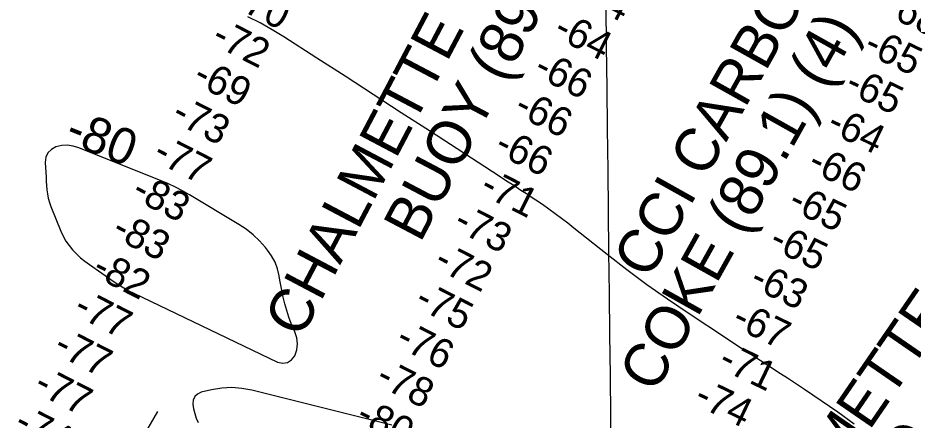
# Model space of a CAD drawing. Extents: x 3677843 to 3715951, y 511991 to 537744.
# Drawn here: x 3707080 to 3709144, y 521961 to 522887 of the extents above; entities that cross this region are included whole.
import ezdxf

# ---------------------------------------------------------------- set-up
doc = ezdxf.new("R2010")
doc.units = 0
for name, color, linetype in [('V-CHAN-NAID', 7, 'Continuous'), ('V-GRID-MAJR', 7, 'Continuous'), ('V-RIVR-RANG', 7, 'Continuous'), ('V-TOPO-MINR', 7, 'Continuous'), ('V-TOPO-MINR-IDEN', 7, 'Continuous')]:
    doc.layers.add(name, color=color, linetype=linetype)

msp = doc.modelspace()

# ---------------------------------------------------------------- linework, layer by layer
at = {"layer": 'V-GRID-MAJR'}
msp.add_spline([(3708498.5, 517708.6), (3708427.1, 523767.2), (3708355.7, 529827.8), (3708284.3, 535888.4), (3708284.3, 535890.3)], degree=3, dxfattribs=at)
at = {"layer": 'V-RIVR-RANG'}
msp.add_line((3707080.3, 521427.6), (3707402.9, 521980.3), dxfattribs=at)
at = {"layer": 'V-TOPO-MINR'}
for points in [[(3709008.6, 521951.5), (3708970.6, 521978.5), (3708932.2, 522005.2), (3708893.5, 522031.2), (3708854.5, 522056.9), (3708838.2, 522067.4), (3708807.1, 522087.5), (3708776.1, 522107.6), (3708745.1, 522127.9), (3708714.2, 522148.2), (3708625.3, 522206.9), (3708577.6, 522239.3), (3708530.4, 522272.5), (3708484.2, 522307), (3708438.6, 522342.3), (3708376.7, 522391.5), (3708362.4, 522402.7), (3708348.1, 522413.9), (3708333.6, 522424.9), (3708319.1, 522435.9), (3708304.5, 522446.7), (3708289.7, 522457.2), (3708274.6, 522467.4), (3708259.4, 522477.4), (3708256.7, 522479.1), (3708240, 522489.8), (3708223.4, 522500.6), (3708206.7, 522511.3), (3708190.1, 522522.1), (3708028.9, 522626.8), (3707964.2, 522668.7), (3707899.4, 522710.7), (3707834.6, 522752.5), (3707769.7, 522794.2), (3707693.3, 522843.3), (3707666.2, 522859.8), (3707638.7, 522875.4), (3707610.4, 522889.5)], [(3707704.8, 522197.7), (3707700, 522212.9), (3707695.8, 522228.3), (3707692.2, 522243.9), (3707688.8, 522259.5), (3707685.8, 522275.3), (3707683, 522291.1), (3707682.7, 522292.8), (3707678.8, 522308.9), (3707673.2, 522324.3), (3707665.3, 522338.7), (3707655.8, 522352.3), (3707651, 522358.2), (3707637.2, 522373.3), (3707622.5, 522387.5), (3707606.4, 522400), (3707589.3, 522411.4), (3707476, 522479.4), (3707460, 522488.5), (3707443.8, 522497), (3707427.2, 522504.8), (3707410.4, 522512), (3707220.4, 522588.1), (3707207.4, 522591.8), (3707194.3, 522593.7), (3707181.2, 522592.8), (3707167.9, 522590.1), (3707157.4, 522584), (3707149.3, 522576.3), (3707144.9, 522565.9), (3707143.1, 522553.9), (3707144.5, 522531.3), (3707145.2, 522521.3), (3707145.8, 522511.3), (3707146.5, 522501.3), (3707147.3, 522491.3), (3707148.5, 522481.4), (3707150.3, 522471.6), (3707153, 522462), (3707156.3, 522452.6), (3707179.3, 522395.7), (3707184.7, 522384.1), (3707190.9, 522372.9), (3707198.3, 522362.5), (3707206.4, 522352.5), (3707215.5, 522343.2), (3707224.9, 522334.4), (3707234.9, 522326.3), (3707245.3, 522318.6), (3707302, 522279.4), (3707313.1, 522272.1), (3707324.4, 522265.1), (3707336, 522258.7), (3707347.8, 522252.7), (3707679, 522094.1), (3707691.2, 522091.8), (3707702.1, 522092.9), (3707711.2, 522099.1), (3707719.1, 522108.6), (3707723.3, 522122.4), (3707725, 522136.3), (3707723.2, 522150.1), (3707718.8, 522163.9), (3707716.9, 522168.1), (3707710.6, 522182.8), (3707704.8, 522197.7)], [(3707942.2, 521949.2), (3707619.3, 522029.4), (3707596.2, 522033.4), (3707573.2, 522035.3), (3707550.1, 522033.8), (3707527, 522030.2), (3707502.7, 522024.5), (3707494.2, 522020.3), (3707487.9, 522014.6)], [(3707487.9, 522014.6), (3707484.7, 522006.6), (3707483.6, 521997.2), (3707485.4, 521986.3), (3707488, 521975.5), (3707491.6, 521965), (3707495.9, 521954.8)]]:
    msp.add_lwpolyline(points, dxfattribs=at)

# ---------------------------------------------------------------- texts
at = {"layer": 'V-CHAN-NAID'}
for s, rotation, p in [('CHALMETTE SHIP', 62.1845, (3707733, 522145.9)), ('BUOY (89.5)', 62.1845, (3708007.8, 522366.7)), ('CCI CARBON', 60.7725, (3708535.5, 522282)), ('COKE (89.1) (4)', 60.7725, (3708549.1, 522019.5)), ('CHALMETTE REFINING', 55.4795, (3708777.9, 521549)), ('NO. 4 (89.1) (2)', 55.4795, (3709085.3, 521748.8))]:
    msp.add_text(s, height=100, rotation=rotation, dxfattribs=at).set_placement(p)
at = {"layer": 'V-RIVR-RANG'}
for s, rotation, p in [('-64', 333.1283, (3708357.1, 522934.6)), ('-70', 332.8835, (3707570.5, 522916.6)), ('-68', 334.2834, (3709071.6, 522898)), ('-64', 333.1283, (3708311.7, 522845.5)), ('-72', 332.8835, (3707523, 522828.6)), ('-65', 334.2834, (3709027, 522808.5)), ('-66', 333.1283, (3708266, 522756.5)), ('-69', 332.8835, (3707480.3, 522738.1)), ('-65', 334.2834, (3708983.4, 522718.5)), ('-66', 333.1283, (3708220.6, 522667.4)), ('-73', 332.8835, (3707430.9, 522651)), ('-64', 334.2834, (3708941.4, 522627.7)), ('-66', 333.1283, (3708175.2, 522578.3)), ('-77', 332.8835, (3707388, 522560.7)), ('-66', 334.2834, (3708897.6, 522537.8)), ('-83', 332.8835, (3707338.9, 522473.5)), ('-71', 333.1283, (3708141.7, 522483.2)), ('-65', 334.2834, (3708852.5, 522448.5)), ('-73', 333.1283, (3708081, 522401.8)), ('-83', 332.8835, (3707293.1, 522384.6)), ('-65', 334.2834, (3708808.9, 522358.5)), ('-72', 333.1283, (3708036.1, 522312.5)), ('-82', 332.8835, (3707247.7, 522295.4)), ('-63', 334.2834, (3708763.9, 522269.2)), ('-75', 333.1283, (3707991.6, 522222.9)), ('-77', 332.8835, (3707204.8, 522205.1)), ('-67', 334.2834, (3708723.1, 522177.9)), ('-76', 333.1283, (3707947.6, 522133.1)), ('-77', 332.8835, (3707159, 522116.2)), ('-71', 334.2834, (3708691.6, 522082)), ('-78', 333.1283, (3707901.7, 522044.3)), ('-77', 332.8835, (3707113.2, 522027.3)), ('-74', 334.2834, (3708635.7, 521998)), ('-74', 332.8835, (3707067.6, 521938.3)), ('-80', 333.1283, (3707855.6, 521955.5))]:
    msp.add_text(s, height=67, rotation=rotation, dxfattribs=at).set_placement(p)
at = {"layer": 'V-TOPO-MINR-IDEN'}
msp.add_text('-80', height=83, rotation=338.1521, dxfattribs=at).set_placement((3707184.6, 522602.5))

doc.saveas('drawing.dxf')
